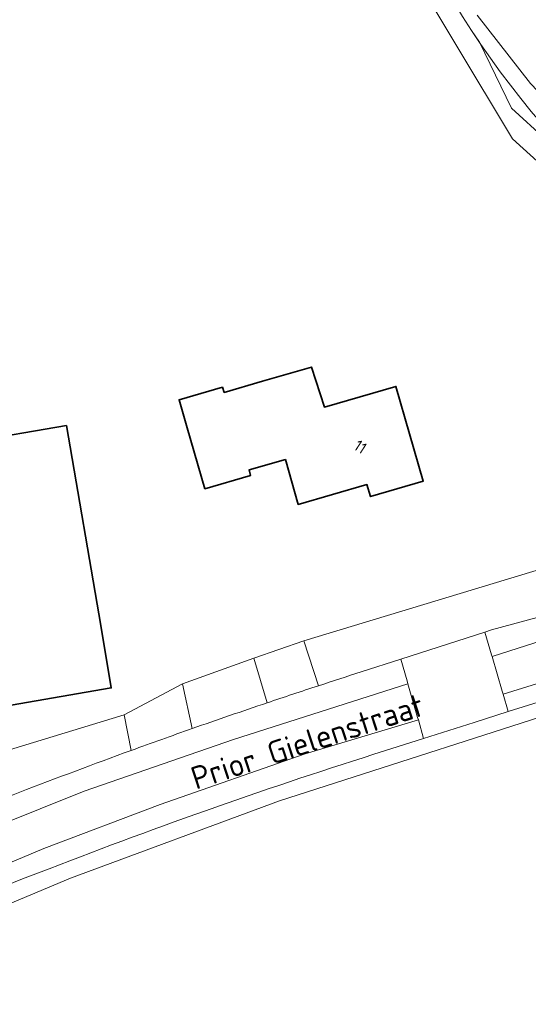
# Model space of a CAD drawing. Extents: x 184422 to 188298, y 343471 to 350189.
# Tile 283 of 513: x 187228 to 187269, y 346828 to 346906. Entities that reach past the tile are written whole.
import ezdxf
from ezdxf.enums import TextEntityAlignment as Align

# ---------------------------------------------------------------- set-up
doc = ezdxf.new("R2010")
doc.units = 0
for name, color, linetype, lineweight in [('B-WA-GR-GRAS-GV', 252, 'Continuous', 13), ('B-WA-GR-HOUTWAL-GV', 252, 'Continuous', 13), ('B-WA-IE-TERREINAFSCHEIDING_KUNSTMATIG_HEKWERK-G', 252, 'IE-TERREINAFSCHEIDING-KUNSTMATIG', 18), ('B-WA-OG-TERREIN_ERF-GV', 252, 'Continuous', 18), ('B-WA-OG-TOPOGRAFIE-T18', 252, 'Continuous', 18), ('B-WA-OG-WEG-GV', 252, 'Continuous', 18), ('B-WA-VH-VERHARDING_ASFALT-GV', 252, 'Continuous', 18), ('B-WA-VH-VERHARDING_HALFVERHARDING_GRIND-GV', 252, 'Continuous', 18), ('B-WA-VH-VERHARDING_OPEN-GV', 252, 'Continuous', 18), ('B-WE-OG-BEBOUWING-GV', 250, 'Continuous', 35), ('B-WE-OG-BEBOUWING-T18', 10, 'Continuous', 18)]:
    doc.layers.add(name, color=color, linetype=linetype, lineweight=lineweight)
doc.styles.add('NLCS-ISO-M1000-T18', font='NLCS-ISO.ttf', dxfattribs={"height": 1.8})
doc.styles.add('NLCS-ISO-M500-T18', font='NLCS-ISO.ttf', dxfattribs={"height": 0.9})
doc.linetypes.add('IE-TERREINAFSCHEIDING-KUNSTMATIG', pattern='A,4,[82,NLCS.SHX,S=0.75,R=90,X=0,Y=0],4,-2', length=10)

msp = doc.modelspace()

# ---------------------------------------------------------------- linework, layer by layer
at = {"layer": 'B-WA-GR-GRAS-GV', "flags": 128}
for points in [[(187264.537, 346906.309), (187268.757, 346900.917), (187272.127, 346897.381), (187282.466, 346888.46), (187297.995, 346875.918), (187302.668, 346872.593), (187302.909, 346872.666), (187307.663, 346874.446), (187304.863, 346876.936), (187293.379, 346886.316), (187278.612, 346899.045), (187274.974, 346902.495), (187273.471, 346904.493), (187269.721, 346910.312)], [(187264.537, 346906.309), (187268.757, 346900.917), (187272.127, 346897.381), (187282.466, 346888.46), (187297.995, 346875.918), (187302.668, 346872.593), (187302.909, 346872.666), (187307.663, 346874.446), (187304.863, 346876.936), (187293.379, 346886.316), (187278.612, 346899.045), (187274.974, 346902.495), (187273.471, 346904.493), (187269.721, 346910.312)], [(187264.537, 346906.309), (187268.757, 346900.917), (187272.127, 346897.381), (187282.466, 346888.46), (187297.995, 346875.918), (187302.668, 346872.593), (187302.909, 346872.666), (187307.663, 346874.446), (187304.863, 346876.936), (187293.379, 346886.316), (187278.612, 346899.045), (187274.974, 346902.495), (187273.471, 346904.493), (187269.721, 346910.312)], [(187263.385, 346906.213), (187264.101, 346905.1), (187264.731, 346904.159), (187267.269, 346898.962), (187278.117, 346889.04), (187279.439, 346888.114), (187292.405, 346876.627), (187297.958, 346871.167), (187300.557, 346871.954), (187301.193, 346871.505), (187301.736, 346871.122), (187304.307, 346871.924), (187304.02, 346871.896), (187303.631, 346871.984), (187303.324, 346872.126), (187302.668, 346872.593), (187297.995, 346875.918), (187282.466, 346888.46), (187272.127, 346897.381), (187268.757, 346900.917), (187264.537, 346906.309)], [(187263.385, 346906.213), (187264.101, 346905.1), (187264.731, 346904.159), (187267.269, 346898.962), (187278.117, 346889.04), (187279.439, 346888.114), (187292.405, 346876.627), (187297.958, 346871.167), (187300.557, 346871.954), (187301.193, 346871.505), (187301.736, 346871.122), (187304.307, 346871.924), (187304.02, 346871.896), (187303.631, 346871.984), (187303.324, 346872.126), (187302.668, 346872.593), (187297.995, 346875.918), (187282.466, 346888.46), (187272.127, 346897.381), (187268.757, 346900.917), (187264.537, 346906.309)], [(187263.385, 346906.213), (187264.101, 346905.1), (187264.731, 346904.159), (187267.269, 346898.962), (187278.117, 346889.04), (187279.439, 346888.114), (187292.405, 346876.627), (187297.958, 346871.167), (187300.557, 346871.954), (187301.193, 346871.505), (187301.736, 346871.122), (187304.307, 346871.924), (187304.02, 346871.896), (187303.631, 346871.984), (187303.324, 346872.126), (187302.668, 346872.593), (187297.995, 346875.918), (187282.466, 346888.46), (187272.127, 346897.381), (187268.757, 346900.917), (187264.537, 346906.309)]]:
    msp.add_lwpolyline(points, dxfattribs=at)
at = {"layer": 'B-WA-GR-HOUTWAL-GV', "flags": 128}
msp.add_lwpolyline([(187300.557, 346871.954), (187297.958, 346871.167), (187292.405, 346876.627), (187279.439, 346888.114), (187278.117, 346889.04), (187267.269, 346898.962), (187264.731, 346904.159), (187264.101, 346905.1), (187263.385, 346906.213), (187262.69, 346907.338), (187252.988, 346924.082), (187245.454, 346935.684), (187245.294, 346935.824), (187244.073, 346935.328), (187244.764, 346934.095), (187267.33, 346896.534), (187296.498, 346870.138), (187297.771, 346870.509), (187301.193, 346871.505)], close=True, dxfattribs=at)
msp.add_lwpolyline([(187300.557, 346871.954), (187297.958, 346871.167), (187292.405, 346876.627), (187279.439, 346888.114), (187278.117, 346889.04), (187267.269, 346898.962), (187264.731, 346904.159), (187264.101, 346905.1), (187263.385, 346906.213), (187262.69, 346907.338), (187252.988, 346924.082), (187245.454, 346935.684), (187245.294, 346935.824), (187244.073, 346935.328), (187244.764, 346934.095), (187267.33, 346896.534), (187296.498, 346870.138), (187297.771, 346870.509), (187301.193, 346871.505)], close=True, dxfattribs=at)
msp.add_lwpolyline([(187300.557, 346871.954), (187297.958, 346871.167), (187292.405, 346876.627), (187279.439, 346888.114), (187278.117, 346889.04), (187267.269, 346898.962), (187264.731, 346904.159), (187264.101, 346905.1), (187263.385, 346906.213), (187262.69, 346907.338), (187252.988, 346924.082), (187245.454, 346935.684), (187245.294, 346935.824), (187244.073, 346935.328), (187244.764, 346934.095), (187267.33, 346896.534), (187296.498, 346870.138), (187297.771, 346870.509), (187301.193, 346871.505)], close=True, dxfattribs=at)
at = {"layer": 'B-WA-IE-TERREINAFSCHEIDING_KUNSTMATIG_HEKWERK-G', "flags": 128}
msp.add_lwpolyline([(187302.668, 346872.593), (187297.958, 346871.167), (187292.405, 346876.627), (187276.145, 346891.033), (187275.173, 346891.929), (187274.215, 346892.843), (187273.274, 346893.775), (187272.349, 346894.726), (187271.441, 346895.693), (187270.551, 346896.677), (187269.678, 346897.678), (187268.823, 346898.695), (187267.987, 346899.727), (187267.17, 346900.774), (187266.373, 346901.835), (187265.595, 346902.911), (187264.838, 346903.999), (187264.101, 346905.1), (187263.385, 346906.213), (187262.69, 346907.338), (187252.988, 346924.082), (187245.454, 346935.684), (187238.367, 346941.881), (187230.653, 346947.955)], dxfattribs=at)
msp.add_lwpolyline([(187302.668, 346872.593), (187297.958, 346871.167), (187292.405, 346876.627), (187276.145, 346891.033), (187275.173, 346891.929), (187274.215, 346892.843), (187273.274, 346893.775), (187272.349, 346894.726), (187271.441, 346895.693), (187270.551, 346896.677), (187269.678, 346897.678), (187268.823, 346898.695), (187267.987, 346899.727), (187267.17, 346900.774), (187266.373, 346901.835), (187265.595, 346902.911), (187264.838, 346903.999), (187264.101, 346905.1), (187263.385, 346906.213), (187262.69, 346907.338), (187252.988, 346924.082), (187245.454, 346935.684), (187238.367, 346941.881), (187230.653, 346947.955)], dxfattribs=at)
msp.add_lwpolyline([(187302.668, 346872.593), (187297.958, 346871.167), (187292.405, 346876.627), (187276.145, 346891.033), (187275.173, 346891.929), (187274.215, 346892.843), (187273.274, 346893.775), (187272.349, 346894.726), (187271.441, 346895.693), (187270.551, 346896.677), (187269.678, 346897.678), (187268.823, 346898.695), (187267.987, 346899.727), (187267.17, 346900.774), (187266.373, 346901.835), (187265.595, 346902.911), (187264.838, 346903.999), (187264.101, 346905.1), (187263.385, 346906.213), (187262.69, 346907.338), (187252.988, 346924.082), (187245.454, 346935.684), (187238.367, 346941.881), (187230.653, 346947.955)], dxfattribs=at)
at = {"layer": 'B-WA-OG-TERREIN_ERF-GV', "flags": 128}
for points in [[(187193.917, 346830.807), (187212.372, 346840.332), (187212.583, 346843.68), (187236.628, 346850.987), (187241.236, 346853.443), (187246.891, 346855.488), (187250.84, 346856.838), (187269.815, 346862.599), (187273.303, 346863.441), (187274.418, 346863.71), (187294.623, 346869.592), (187296.498, 346870.138), (187267.33, 346896.534), (187244.764, 346934.095), (187244.073, 346935.328), (187224.614, 346927.434), (187217.234, 346924.13), (187211.111, 346921.79), (187211.278, 346920.311), (187198.855, 346915.588), (187197.425, 346910.208), (187187.1, 346906.655), (187207.878, 346838.476), (187195.998, 346832.102)], [(187193.917, 346830.807), (187212.372, 346840.332), (187212.583, 346843.68), (187236.628, 346850.987), (187241.236, 346853.443), (187246.891, 346855.488), (187250.84, 346856.838), (187269.815, 346862.599), (187273.303, 346863.441), (187274.418, 346863.71), (187294.623, 346869.592), (187296.498, 346870.138), (187267.33, 346896.534), (187244.764, 346934.095), (187244.073, 346935.328), (187224.614, 346927.434), (187217.234, 346924.13), (187211.111, 346921.79), (187211.278, 346920.311), (187198.855, 346915.588), (187197.425, 346910.208), (187187.1, 346906.655), (187207.878, 346838.476), (187195.998, 346832.102)], [(187193.917, 346830.807), (187212.372, 346840.332), (187212.583, 346843.68), (187236.628, 346850.987), (187241.236, 346853.443), (187246.891, 346855.488), (187250.84, 346856.838), (187269.815, 346862.599), (187273.303, 346863.441), (187274.418, 346863.71), (187294.623, 346869.592), (187296.498, 346870.138), (187267.33, 346896.534), (187244.764, 346934.095), (187244.073, 346935.328), (187224.614, 346927.434), (187217.234, 346924.13), (187211.111, 346921.79), (187211.278, 346920.311), (187198.855, 346915.588), (187197.425, 346910.208), (187187.1, 346906.655), (187207.878, 346838.476), (187195.998, 346832.102)], [(187244.522, 346876.468), (187247.576, 346877.363), (187251.44, 346878.483), (187252.468, 346875.319), (187258.114, 346876.952), (187260.283, 346869.471), (187256.109, 346868.247), (187255.827, 346869.199), (187250.396, 346867.636), (187249.373, 346871.178), (187246.505, 346870.361), (187246.62, 346869.921), (187243.012, 346868.874), (187241.619, 346873.676), (187240.974, 346875.9), (187244.399, 346876.893)], [(187244.522, 346876.468), (187247.576, 346877.363), (187251.44, 346878.483), (187252.468, 346875.319), (187258.114, 346876.952), (187260.283, 346869.471), (187256.109, 346868.247), (187255.827, 346869.199), (187250.396, 346867.636), (187249.373, 346871.178), (187246.505, 346870.361), (187246.62, 346869.921), (187243.012, 346868.874), (187241.619, 346873.676), (187240.974, 346875.9), (187244.399, 346876.893)], [(187244.522, 346876.468), (187247.576, 346877.363), (187251.44, 346878.483), (187252.468, 346875.319), (187258.114, 346876.952), (187260.283, 346869.471), (187256.109, 346868.247), (187255.827, 346869.199), (187250.396, 346867.636), (187249.373, 346871.178), (187246.505, 346870.361), (187246.62, 346869.921), (187243.012, 346868.874), (187241.619, 346873.676), (187240.974, 346875.9), (187244.399, 346876.893)], [(187224.364, 346872.546), (187232.063, 346873.863), (187234.769, 346858.047), (187235.612, 346853.119), (187227.687, 346851.763), (187226.844, 346856.691), (187224.876, 346868.193), (187225.102, 346868.232)], [(187224.364, 346872.546), (187232.063, 346873.863), (187234.769, 346858.047), (187235.612, 346853.119), (187227.687, 346851.763), (187226.844, 346856.691), (187224.876, 346868.193), (187225.102, 346868.232)], [(187224.364, 346872.546), (187232.063, 346873.863), (187234.769, 346858.047), (187235.612, 346853.119), (187227.687, 346851.763), (187226.844, 346856.691), (187224.876, 346868.193), (187225.102, 346868.232)]]:
    msp.add_lwpolyline(points, close=True, dxfattribs=at)
msp.add_lwpolyline([(187289.025, 346807.761), (187307.391, 346830.698), (187307.553, 346831.005), (187307.15, 346831.311), (187306.941, 346831.036), (187282.231, 346848.314), (187279.408, 346850.122), (187274.974, 346851.121), (187274.666, 346852.485), (187248.907, 346844.208), (187232.378, 346838.089), (187210.722, 346828.994), (187210.592, 346827.904)], dxfattribs=at)
msp.add_lwpolyline([(187289.025, 346807.761), (187307.391, 346830.698), (187307.553, 346831.005), (187307.15, 346831.311), (187306.941, 346831.036), (187282.231, 346848.314), (187279.408, 346850.122), (187274.974, 346851.121), (187274.666, 346852.485), (187248.907, 346844.208), (187232.378, 346838.089), (187210.722, 346828.994), (187210.592, 346827.904)], dxfattribs=at)
msp.add_lwpolyline([(187289.025, 346807.761), (187307.391, 346830.698), (187307.553, 346831.005), (187307.15, 346831.311), (187306.941, 346831.036), (187282.231, 346848.314), (187279.408, 346850.122), (187274.974, 346851.121), (187274.666, 346852.485), (187248.907, 346844.208), (187232.378, 346838.089), (187210.722, 346828.994), (187210.592, 346827.904)], dxfattribs=at)
at = {"layer": 'B-WA-OG-WEG-GV'}
for points in [[(187305.742, 346890.379, -0.017297), (187260.806, 346945.596)], [(187305.742, 346890.379, -0.017297), (187260.806, 346945.596)], [(187305.742, 346890.379, -0.017297), (187260.806, 346945.596)], [(187257.203, 346848.138, 0.016756), (187230.705, 346838.828)], [(187257.203, 346848.138, 0.016756), (187230.705, 346838.828)], [(187257.203, 346848.138, 0.016756), (187230.705, 346838.828)], [(187230.705, 346838.828, 0.025272), (187210.869, 346830.229)], [(187230.705, 346838.828, 0.025272), (187210.869, 346830.229)], [(187230.705, 346838.828, 0.025272), (187210.869, 346830.229)]]:
    msp.add_lwpolyline(points, format="xyb", dxfattribs=at)
at = {"layer": 'B-WA-OG-WEG-GV', "flags": 128}
for points in [[(187274.184, 346853.494), (187267, 346851.247), (187264.298, 346850.402), (187260.307, 346849.128), (187257.203, 346848.138)], [(187274.184, 346853.494), (187267, 346851.247), (187264.298, 346850.402), (187260.307, 346849.128), (187257.203, 346848.138)], [(187274.184, 346853.494), (187267, 346851.247), (187264.298, 346850.402), (187260.307, 346849.128), (187257.203, 346848.138)], [(187210.869, 346830.229), (187210.722, 346828.994), (187232.378, 346838.089), (187248.907, 346844.208), (187274.666, 346852.485), (187274.974, 346851.121), (187279.408, 346850.122), (187282.231, 346848.314), (187306.941, 346831.036), (187307.15, 346831.311), (187304.974, 346832.961), (187305.679, 346833.88)], [(187210.869, 346830.229), (187210.722, 346828.994), (187232.378, 346838.089), (187248.907, 346844.208), (187274.666, 346852.485), (187274.974, 346851.121), (187279.408, 346850.122), (187282.231, 346848.314), (187306.941, 346831.036), (187307.15, 346831.311), (187304.974, 346832.961), (187305.679, 346833.88)], [(187210.869, 346830.229), (187210.722, 346828.994), (187232.378, 346838.089), (187248.907, 346844.208), (187274.666, 346852.485), (187274.974, 346851.121), (187279.408, 346850.122), (187282.231, 346848.314), (187306.941, 346831.036), (187307.15, 346831.311), (187304.974, 346832.961), (187305.679, 346833.88)]]:
    msp.add_lwpolyline(points, dxfattribs=at)
at = {"layer": 'B-WA-VH-VERHARDING_ASFALT-GV', "flags": 128}
for points in [[(187270.255, 346858.946), (187265.672, 346857.709), (187265.147, 346857.54), (187265.685, 346855.736), (187265.725, 346855.596), (187271.737, 346857.524)], [(187270.255, 346858.946), (187265.672, 346857.709), (187265.147, 346857.54), (187265.685, 346855.736), (187265.725, 346855.596), (187271.737, 346857.524)], [(187270.255, 346858.946), (187265.672, 346857.709), (187265.147, 346857.54), (187265.685, 346855.736), (187265.725, 346855.596), (187271.737, 346857.524)], [(187271.737, 346857.524), (187265.725, 346855.596), (187266.521, 346852.858), (187266.586, 346852.64), (187270.751, 346853.922)], [(187271.737, 346857.524), (187265.725, 346855.596), (187266.521, 346852.858), (187266.586, 346852.64), (187270.751, 346853.922)], [(187271.737, 346857.524), (187265.725, 346855.596), (187266.521, 346852.858), (187266.586, 346852.64), (187270.751, 346853.922)], [(187259.064, 346853.459), (187259.001, 346853.675), (187258.492, 346855.394), (187255.38, 346854.391)], [(187259.064, 346853.459), (187259.001, 346853.675), (187258.492, 346855.394), (187255.38, 346854.391)], [(187259.064, 346853.459), (187259.001, 346853.675), (187258.492, 346855.394), (187255.38, 346854.391)], [(187270.751, 346853.922), (187266.586, 346852.64), (187267, 346851.247), (187274.184, 346853.494)], [(187270.751, 346853.922), (187266.586, 346852.64), (187267, 346851.247), (187274.184, 346853.494)], [(187270.751, 346853.922), (187266.586, 346852.64), (187267, 346851.247), (187274.184, 346853.494)], [(187155.805, 346800.921), (187150.59, 346796.009), (187149.532, 346795.013), (187143.944, 346789.368), (187143.47, 346788.889), (187144.885, 346787.691), (187152.858, 346795.64), (187164.275, 346806.237), (187174.742, 346814.504), (187182.408, 346819.837), (187193.142, 346826.237), (187201.075, 346830.504), (187211.742, 346835.77), (187223.008, 346840.77), (187233.475, 346844.97), (187245.275, 346849.037), (187259.064, 346853.459)], [(187155.805, 346800.921), (187150.59, 346796.009), (187149.532, 346795.013), (187143.944, 346789.368), (187143.47, 346788.889), (187144.885, 346787.691), (187152.858, 346795.64), (187164.275, 346806.237), (187174.742, 346814.504), (187182.408, 346819.837), (187193.142, 346826.237), (187201.075, 346830.504), (187211.742, 346835.77), (187223.008, 346840.77), (187233.475, 346844.97), (187245.275, 346849.037), (187259.064, 346853.459)], [(187155.805, 346800.921), (187150.59, 346796.009), (187149.532, 346795.013), (187143.944, 346789.368), (187143.47, 346788.889), (187144.885, 346787.691), (187152.858, 346795.64), (187164.275, 346806.237), (187174.742, 346814.504), (187182.408, 346819.837), (187193.142, 346826.237), (187201.075, 346830.504), (187211.742, 346835.77), (187223.008, 346840.77), (187233.475, 346844.97), (187245.275, 346849.037), (187259.064, 346853.459)], [(187160.942, 346799.037), (187166.008, 346803.704), (187174.475, 346810.237), (187184.342, 346817.37), (187192.808, 346822.637), (187201.875, 346827.504), (187213.475, 346833.37), (187230.275, 346840.437), (187239.475, 346843.904), (187250.942, 346847.904), (187259.89, 346850.593), (187259.835, 346850.786), (187259.064, 346853.459), (187245.275, 346849.037), (187233.475, 346844.97), (187223.008, 346840.77), (187211.742, 346835.77), (187201.075, 346830.504), (187193.142, 346826.237), (187182.408, 346819.837), (187174.742, 346814.504), (187164.275, 346806.237)], [(187160.942, 346799.037), (187166.008, 346803.704), (187174.475, 346810.237), (187184.342, 346817.37), (187192.808, 346822.637), (187201.875, 346827.504), (187213.475, 346833.37), (187230.275, 346840.437), (187239.475, 346843.904), (187250.942, 346847.904), (187259.89, 346850.593), (187259.835, 346850.786), (187259.064, 346853.459), (187245.275, 346849.037), (187233.475, 346844.97), (187223.008, 346840.77), (187211.742, 346835.77), (187201.075, 346830.504), (187193.142, 346826.237), (187182.408, 346819.837), (187174.742, 346814.504), (187164.275, 346806.237)], [(187160.942, 346799.037), (187166.008, 346803.704), (187174.475, 346810.237), (187184.342, 346817.37), (187192.808, 346822.637), (187201.875, 346827.504), (187213.475, 346833.37), (187230.275, 346840.437), (187239.475, 346843.904), (187250.942, 346847.904), (187259.89, 346850.593), (187259.835, 346850.786), (187259.064, 346853.459), (187245.275, 346849.037), (187233.475, 346844.97), (187223.008, 346840.77), (187211.742, 346835.77), (187201.075, 346830.504), (187193.142, 346826.237), (187182.408, 346819.837), (187174.742, 346814.504), (187164.275, 346806.237)], [(187257.203, 346848.138), (187260.307, 346849.128), (187259.89, 346850.593), (187250.942, 346847.904), (187239.475, 346843.904), (187230.275, 346840.437), (187213.475, 346833.37), (187201.875, 346827.504), (187192.808, 346822.637), (187184.342, 346817.37), (187174.475, 346810.237), (187166.008, 346803.704), (187160.942, 346799.037), (187147.219, 346785.716), (187148.41, 346784.708)], [(187257.203, 346848.138), (187260.307, 346849.128), (187259.89, 346850.593), (187250.942, 346847.904), (187239.475, 346843.904), (187230.275, 346840.437), (187213.475, 346833.37), (187201.875, 346827.504), (187192.808, 346822.637), (187184.342, 346817.37), (187174.475, 346810.237), (187166.008, 346803.704), (187160.942, 346799.037), (187147.219, 346785.716), (187148.41, 346784.708)], [(187257.203, 346848.138), (187260.307, 346849.128), (187259.89, 346850.593), (187250.942, 346847.904), (187239.475, 346843.904), (187230.275, 346840.437), (187213.475, 346833.37), (187201.875, 346827.504), (187192.808, 346822.637), (187184.342, 346817.37), (187174.475, 346810.237), (187166.008, 346803.704), (187160.942, 346799.037), (187147.219, 346785.716), (187148.41, 346784.708)]]:
    msp.add_lwpolyline(points, dxfattribs=at)
msp.add_lwpolyline([(187265.725, 346855.596), (187265.685, 346855.736), (187265.147, 346857.54), (187258.492, 346855.394), (187259.001, 346853.675), (187259.064, 346853.459), (187259.835, 346850.786), (187259.89, 346850.593), (187260.307, 346849.128), (187264.298, 346850.402), (187267, 346851.247), (187266.586, 346852.64), (187266.521, 346852.858)], close=True, dxfattribs=at)
msp.add_lwpolyline([(187265.725, 346855.596), (187265.685, 346855.736), (187265.147, 346857.54), (187258.492, 346855.394), (187259.001, 346853.675), (187259.064, 346853.459), (187259.835, 346850.786), (187259.89, 346850.593), (187260.307, 346849.128), (187264.298, 346850.402), (187267, 346851.247), (187266.586, 346852.64), (187266.521, 346852.858)], close=True, dxfattribs=at)
msp.add_lwpolyline([(187265.725, 346855.596), (187265.685, 346855.736), (187265.147, 346857.54), (187258.492, 346855.394), (187259.001, 346853.675), (187259.064, 346853.459), (187259.835, 346850.786), (187259.89, 346850.593), (187260.307, 346849.128), (187264.298, 346850.402), (187267, 346851.247), (187266.586, 346852.64), (187266.521, 346852.858)], close=True, dxfattribs=at)
at = {"layer": 'B-WA-VH-VERHARDING_ASFALT-GV'}
for points in [[(187255.38, 346854.391, 0.001773), (187251.986, 346853.295)], [(187255.38, 346854.391, 0.001773), (187251.986, 346853.295)], [(187255.38, 346854.391, 0.001773), (187251.986, 346853.295)], [(187251.986, 346853.295, 0.002076), (187247.937, 346851.95)], [(187251.986, 346853.295, 0.002076), (187247.937, 346851.95)], [(187251.986, 346853.295, 0.002076), (187247.937, 346851.95)], [(187247.937, 346851.95, 0.003226), (187242.004, 346849.907)], [(187247.937, 346851.95, 0.003226), (187242.004, 346849.907)], [(187247.937, 346851.95, 0.003226), (187242.004, 346849.907)], [(187242.004, 346849.907, 0.002724), (187237.191, 346848.184)], [(187242.004, 346849.907, 0.002724), (187237.191, 346848.184)], [(187242.004, 346849.907, 0.002724), (187237.191, 346848.184)], [(187237.191, 346848.184, 0.004967), (187228.365, 346844.874)], [(187237.191, 346848.184, 0.004967), (187228.365, 346844.874)], [(187237.191, 346848.184, 0.004967), (187228.365, 346844.874)], [(187230.705, 346838.828, -0.016756), (187257.203, 346848.138)], [(187230.705, 346838.828, -0.016756), (187257.203, 346848.138)], [(187230.705, 346838.828, -0.016756), (187257.203, 346848.138)], [(187228.365, 346844.874, 0.017483), (187212.226, 346838.014)], [(187228.365, 346844.874, 0.017483), (187212.226, 346838.014)], [(187228.365, 346844.874, 0.017483), (187212.226, 346838.014)], [(187210.869, 346830.229, -0.025272), (187230.705, 346838.828)], [(187210.869, 346830.229, -0.025272), (187230.705, 346838.828)], [(187210.869, 346830.229, -0.025272), (187230.705, 346838.828)]]:
    msp.add_lwpolyline(points, format="xyb", dxfattribs=at)
at = {"layer": 'B-WA-VH-VERHARDING_HALFVERHARDING_GRIND-GV'}
for points in [[(187260.806, 346945.596, 0.017297), (187305.742, 346890.379)], [(187260.806, 346945.596, 0.017297), (187305.742, 346890.379)], [(187260.806, 346945.596, 0.017297), (187305.742, 346890.379)], [(187251.986, 346853.295, -0.001773), (187255.38, 346854.391)], [(187251.986, 346853.295, -0.001773), (187255.38, 346854.391)], [(187251.986, 346853.295, -0.001773), (187255.38, 346854.391)], [(187242.004, 346849.907, -0.003226), (187247.937, 346851.95)], [(187242.004, 346849.907, -0.003226), (187247.937, 346851.95)], [(187242.004, 346849.907, -0.003226), (187247.937, 346851.95)], [(187228.365, 346844.874, -0.004967), (187237.191, 346848.184)], [(187228.365, 346844.874, -0.004967), (187237.191, 346848.184)], [(187228.365, 346844.874, -0.004967), (187237.191, 346848.184)], [(187212.226, 346838.014, -0.017483), (187228.365, 346844.874)], [(187212.226, 346838.014, -0.017483), (187228.365, 346844.874)], [(187212.226, 346838.014, -0.017483), (187228.365, 346844.874)]]:
    msp.add_lwpolyline(points, format="xyb", dxfattribs=at)
at = {"layer": 'B-WA-VH-VERHARDING_HALFVERHARDING_GRIND-GV', "flags": 128}
for points in [[(187278.789, 346862.474), (187310.727, 346871.798), (187310.124, 346873.085), (187310.104, 346873.077), (187305.113, 346871.685), (187305.008, 346872.061), (187304.338, 346871.927), (187304.307, 346871.924), (187301.736, 346871.122), (187301.193, 346871.505), (187297.771, 346870.509), (187296.498, 346870.138), (187294.623, 346869.592), (187274.418, 346863.71), (187273.303, 346863.441), (187269.815, 346862.599), (187250.84, 346856.838), (187251.986, 346853.295)], [(187278.789, 346862.474), (187310.727, 346871.798), (187310.124, 346873.085), (187310.104, 346873.077), (187305.113, 346871.685), (187305.008, 346872.061), (187304.338, 346871.927), (187304.307, 346871.924), (187301.736, 346871.122), (187301.193, 346871.505), (187297.771, 346870.509), (187296.498, 346870.138), (187294.623, 346869.592), (187274.418, 346863.71), (187273.303, 346863.441), (187269.815, 346862.599), (187250.84, 346856.838), (187251.986, 346853.295)], [(187278.789, 346862.474), (187310.727, 346871.798), (187310.124, 346873.085), (187310.104, 346873.077), (187305.113, 346871.685), (187305.008, 346872.061), (187304.338, 346871.927), (187304.307, 346871.924), (187301.736, 346871.122), (187301.193, 346871.505), (187297.771, 346870.509), (187296.498, 346870.138), (187294.623, 346869.592), (187274.418, 346863.71), (187273.303, 346863.441), (187269.815, 346862.599), (187250.84, 346856.838), (187251.986, 346853.295)], [(187255.38, 346854.391), (187258.492, 346855.394), (187265.147, 346857.54), (187265.672, 346857.709), (187270.255, 346858.946)], [(187255.38, 346854.391), (187258.492, 346855.394), (187265.147, 346857.54), (187265.672, 346857.709), (187270.255, 346858.946)], [(187255.38, 346854.391), (187258.492, 346855.394), (187265.147, 346857.54), (187265.672, 346857.709), (187270.255, 346858.946)], [(187247.937, 346851.95), (187246.891, 346855.488), (187241.236, 346853.443), (187242.004, 346849.907)], [(187247.937, 346851.95), (187246.891, 346855.488), (187241.236, 346853.443), (187242.004, 346849.907)], [(187247.937, 346851.95), (187246.891, 346855.488), (187241.236, 346853.443), (187242.004, 346849.907)], [(187237.191, 346848.184), (187236.628, 346850.987), (187212.583, 346843.68), (187212.372, 346840.332), (187212.226, 346838.014)], [(187237.191, 346848.184), (187236.628, 346850.987), (187212.583, 346843.68), (187212.372, 346840.332), (187212.226, 346838.014)], [(187237.191, 346848.184), (187236.628, 346850.987), (187212.583, 346843.68), (187212.372, 346840.332), (187212.226, 346838.014)]]:
    msp.add_lwpolyline(points, dxfattribs=at)
at = {"layer": 'B-WA-VH-VERHARDING_OPEN-GV', "flags": 128}
for points in [[(187251.986, 346853.295), (187250.84, 346856.838), (187246.891, 346855.488), (187247.937, 346851.95)], [(187251.986, 346853.295), (187250.84, 346856.838), (187246.891, 346855.488), (187247.937, 346851.95)], [(187251.986, 346853.295), (187250.84, 346856.838), (187246.891, 346855.488), (187247.937, 346851.95)], [(187242.004, 346849.907), (187241.236, 346853.443), (187236.628, 346850.987), (187237.191, 346848.184)], [(187242.004, 346849.907), (187241.236, 346853.443), (187236.628, 346850.987), (187237.191, 346848.184)], [(187242.004, 346849.907), (187241.236, 346853.443), (187236.628, 346850.987), (187237.191, 346848.184)]]:
    msp.add_lwpolyline(points, dxfattribs=at)
at = {"layer": 'B-WA-VH-VERHARDING_OPEN-GV'}
for points in [[(187247.937, 346851.95, -0.002076), (187251.986, 346853.295)], [(187247.937, 346851.95, -0.002076), (187251.986, 346853.295)], [(187247.937, 346851.95, -0.002076), (187251.986, 346853.295)], [(187237.191, 346848.184, -0.002724), (187242.004, 346849.907)], [(187237.191, 346848.184, -0.002724), (187242.004, 346849.907)], [(187237.191, 346848.184, -0.002724), (187242.004, 346849.907)]]:
    msp.add_lwpolyline(points, format="xyb", dxfattribs=at)
at = {"layer": 'B-WE-OG-BEBOUWING-GV', "flags": 128}
for points in [[(187244.522, 346876.468), (187244.399, 346876.893), (187240.974, 346875.9), (187241.619, 346873.676), (187243.012, 346868.874), (187246.62, 346869.921), (187246.505, 346870.361), (187249.373, 346871.178), (187250.396, 346867.636), (187255.827, 346869.199), (187256.109, 346868.247), (187260.283, 346869.471), (187258.114, 346876.952), (187252.468, 346875.319), (187251.44, 346878.483), (187247.576, 346877.363)], [(187244.522, 346876.468), (187244.399, 346876.893), (187240.974, 346875.9), (187241.619, 346873.676), (187243.012, 346868.874), (187246.62, 346869.921), (187246.505, 346870.361), (187249.373, 346871.178), (187250.396, 346867.636), (187255.827, 346869.199), (187256.109, 346868.247), (187260.283, 346869.471), (187258.114, 346876.952), (187252.468, 346875.319), (187251.44, 346878.483), (187247.576, 346877.363)], [(187244.522, 346876.468), (187244.399, 346876.893), (187240.974, 346875.9), (187241.619, 346873.676), (187243.012, 346868.874), (187246.62, 346869.921), (187246.505, 346870.361), (187249.373, 346871.178), (187250.396, 346867.636), (187255.827, 346869.199), (187256.109, 346868.247), (187260.283, 346869.471), (187258.114, 346876.952), (187252.468, 346875.319), (187251.44, 346878.483), (187247.576, 346877.363)], [(187224.364, 346872.546), (187225.102, 346868.232), (187224.876, 346868.193), (187226.844, 346856.691), (187227.687, 346851.763), (187235.612, 346853.119), (187234.769, 346858.047), (187232.063, 346873.863)], [(187224.364, 346872.546), (187225.102, 346868.232), (187224.876, 346868.193), (187226.844, 346856.691), (187227.687, 346851.763), (187235.612, 346853.119), (187234.769, 346858.047), (187232.063, 346873.863)], [(187224.364, 346872.546), (187225.102, 346868.232), (187224.876, 346868.193), (187226.844, 346856.691), (187227.687, 346851.763), (187235.612, 346853.119), (187234.769, 346858.047), (187232.063, 346873.863)]]:
    msp.add_lwpolyline(points, close=True, dxfattribs=at)

# ---------------------------------------------------------------- texts
at = {"layer": 'B-WA-OG-TOPOGRAFIE-T18', "style": 'NLCS-ISO-M1000-T18'}
msp.add_text('Prior Gielenstraat', height=1.8, rotation=18.1, dxfattribs=at).set_placement((187251.1, 346848.887), align=Align.MIDDLE)
msp.add_text('Prior Gielenstraat', height=1.8, rotation=18.1, dxfattribs=at).set_placement((187251.1, 346848.887), align=Align.MIDDLE)
msp.add_text('Prior Gielenstraat', height=1.8, rotation=18.1, dxfattribs=at).set_placement((187251.1, 346848.887), align=Align.MIDDLE)
at = {"layer": 'B-WE-OG-BEBOUWING-T18', "style": 'NLCS-ISO-M500-T18'}
msp.add_text('11', height=0.9, rotation=327.1, dxfattribs=at).set_placement((187255.31, 346872.181), align=Align.MIDDLE)
msp.add_text('11', height=0.9, rotation=327.1, dxfattribs=at).set_placement((187255.31, 346872.181), align=Align.MIDDLE)
msp.add_text('11', height=0.9, rotation=327.1, dxfattribs=at).set_placement((187255.31, 346872.181), align=Align.MIDDLE)

doc.saveas('drawing.dxf')
